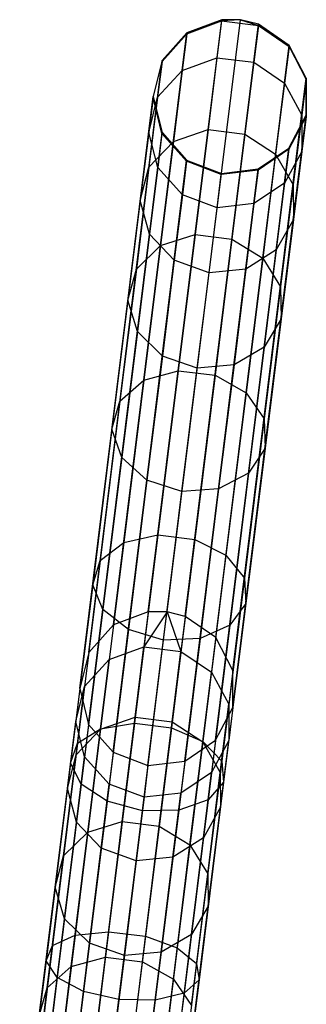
# Model space of a CAD drawing. Extents: x -91 to 92, y -91 to 92.
# Tile 308 of 319: x 8.62 to 12.31, y 78.54 to 91.24. Entities that reach past the tile are written whole.
import ezdxf

# ---------------------------------------------------------------- set-up
doc = ezdxf.new("R2010")
doc.units = 0
doc.header["$LTSCALE"] = 25.4
doc.layers.get('0').update_dxf_attribs({"linetype": 'CONTINUOUS'})

# ---------------------------------------------------------------- blocks, each defined once
blk = doc.blocks.new('NL2500012258_STL_2')
at = {"color": 0}
for p, q in [((102.52, 83.174, 158.963), (103.465, 90.808, 48.963)), ((102.52, 83.174, 158.963), (103.465, 90.808, 48.963)), ((102.761, 83.174, 158.965), (103.706, 90.807, 48.965)), ((102.761, 83.174, 158.965), (103.706, 90.807, 48.965)), ((103.015, 90.625, 45.856), (103.463, 90.793, 45.838)), ((103.015, 90.625, 45.856), (103.463, 90.793, 45.838)), ((103.465, 90.808, 48.963), (103.017, 90.64, 48.947)), ((103.465, 90.808, 48.963), (103.017, 90.64, 48.947)), ((103.463, 90.793, 45.838), (103.404, 90.318, 42.75)), ((103.463, 90.793, 45.838), (103.404, 90.318, 42.75)), ((103.465, 90.808, 48.963), (103.463, 90.793, 45.838)), ((103.465, 90.808, 48.963), (103.463, 90.793, 45.838)), ((103.706, 90.807, 48.965), (103.463, 90.793, 45.838)), ((103.706, 90.807, 48.965), (103.463, 90.793, 45.838)), ((103.463, 90.793, 45.838), (103.938, 90.734, 45.838)), ((103.463, 90.793, 45.838), (103.938, 90.734, 45.838)), ((103.706, 90.807, 48.965), (103.465, 90.808, 48.963)), ((103.706, 90.807, 48.965), (103.465, 90.808, 48.963)), ((103.94, 90.749, 48.963), (103.706, 90.807, 48.965)), ((103.706, 90.807, 48.965), (103.938, 90.734, 45.838)), ((103.706, 90.807, 48.965), (103.938, 90.734, 45.838)), ((103.94, 90.749, 48.963), (103.706, 90.807, 48.965)), ((102.072, 83.006, 158.947), (103.017, 90.64, 48.947)), ((102.072, 83.006, 158.947), (103.017, 90.64, 48.947)), ((103.017, 90.64, 48.947), (102.699, 90.283, 48.92)), ((103.017, 90.64, 48.947), (102.699, 90.283, 48.92)), ((102.995, 83.116, 158.963), (103.94, 90.749, 48.963)), ((102.995, 83.116, 158.963), (103.94, 90.749, 48.963)), ((103.017, 90.64, 48.947), (103.015, 90.625, 45.856)), ((103.017, 90.64, 48.947), (103.015, 90.625, 45.856)), ((103.938, 90.734, 45.838), (103.879, 90.259, 42.75)), ((103.938, 90.734, 45.838), (103.879, 90.259, 42.75)), ((103.94, 90.749, 48.963), (103.938, 90.734, 45.838)), ((103.94, 90.749, 48.963), (103.938, 90.734, 45.838)), ((103.938, 90.734, 45.838), (104.332, 90.462, 45.856)), ((103.938, 90.734, 45.838), (104.332, 90.462, 45.856)), ((104.333, 90.477, 48.947), (103.94, 90.749, 48.963)), ((104.333, 90.477, 48.947), (103.94, 90.749, 48.963)), ((102.697, 90.269, 45.887), (103.015, 90.625, 45.856)), ((102.697, 90.269, 45.887), (103.015, 90.625, 45.856)), ((103.015, 90.625, 45.856), (102.957, 90.155, 42.801)), ((103.015, 90.625, 45.856), (102.957, 90.155, 42.801)), ((103.388, 82.843, 158.947), (104.333, 90.477, 48.947)), ((103.388, 82.843, 158.947), (104.333, 90.477, 48.947)), ((104.332, 90.462, 45.856), (104.273, 89.992, 42.801)), ((104.332, 90.462, 45.856), (104.273, 89.992, 42.801)), ((104.333, 90.477, 48.947), (104.332, 90.462, 45.856)), ((104.333, 90.477, 48.947), (104.332, 90.462, 45.856)), ((104.332, 90.462, 45.856), (104.553, 90.039, 45.887)), ((104.332, 90.462, 45.856), (104.553, 90.039, 45.887)), ((104.555, 90.054, 48.92), (104.333, 90.477, 48.947)), ((104.555, 90.054, 48.92), (104.333, 90.477, 48.947)), ((101.754, 82.65, 158.92), (102.699, 90.283, 48.92)), ((101.754, 82.65, 158.92), (102.699, 90.283, 48.92)), ((102.582, 89.806, 45.925), (102.697, 90.269, 45.887)), ((102.582, 89.806, 45.925), (102.697, 90.269, 45.887)), ((102.699, 90.283, 48.92), (102.584, 89.82, 48.887)), ((102.699, 90.283, 48.92), (102.584, 89.82, 48.887)), ((102.697, 90.269, 45.887), (102.64, 89.808, 42.89)), ((102.697, 90.269, 45.887), (102.64, 89.808, 42.89)), ((102.699, 90.283, 48.92), (102.697, 90.269, 45.887)), ((102.699, 90.283, 48.92), (102.697, 90.269, 45.887)), ((102.957, 90.155, 42.801), (103.404, 90.318, 42.75)), ((102.957, 90.155, 42.801), (103.404, 90.318, 42.75)), ((103.404, 90.318, 42.75), (103.29, 89.392, 39.768)), ((103.404, 90.318, 42.75), (103.29, 89.392, 39.768)), ((103.404, 90.318, 42.75), (103.879, 90.259, 42.75)), ((103.404, 90.318, 42.75), (103.879, 90.259, 42.75)), ((103.879, 90.259, 42.75), (103.765, 89.334, 39.768)), ((103.879, 90.259, 42.75), (103.765, 89.334, 39.768)), ((103.879, 90.259, 42.75), (104.273, 89.992, 42.801)), ((103.879, 90.259, 42.75), (104.273, 89.992, 42.801)), ((102.64, 89.808, 42.89), (102.957, 90.155, 42.801)), ((102.64, 89.808, 42.89), (102.957, 90.155, 42.801)), ((102.957, 90.155, 42.801), (102.844, 89.239, 39.85)), ((102.957, 90.155, 42.801), (102.844, 89.239, 39.85)), ((103.61, 82.42, 158.92), (104.555, 90.054, 48.92)), ((103.61, 82.42, 158.92), (104.555, 90.054, 48.92)), ((104.553, 90.039, 45.887), (104.496, 89.578, 42.89)), ((104.553, 90.039, 45.887), (104.496, 89.578, 42.89)), ((104.553, 90.039, 45.887), (104.552, 89.562, 45.925)), ((104.553, 90.039, 45.887), (104.552, 89.562, 45.925)), ((104.555, 90.054, 48.92), (104.553, 90.039, 45.887)), ((104.555, 90.054, 48.92), (104.553, 90.039, 45.887)), ((104.554, 89.576, 48.887), (104.555, 90.054, 48.92)), ((104.554, 89.576, 48.887), (104.555, 90.054, 48.92)), ((104.273, 89.992, 42.801), (104.16, 89.076, 39.85)), ((104.273, 89.992, 42.801), (104.16, 89.076, 39.85)), ((104.273, 89.992, 42.801), (104.496, 89.578, 42.89)), ((104.273, 89.992, 42.801), (104.496, 89.578, 42.89)), ((101.638, 82.186, 158.887), (102.584, 89.82, 48.887)), ((101.638, 82.186, 158.887), (102.584, 89.82, 48.887)), ((102.526, 89.355, 42.997), (102.64, 89.808, 42.89)), ((102.526, 89.355, 42.997), (102.64, 89.808, 42.89)), ((102.582, 89.806, 45.925), (102.526, 89.355, 42.997)), ((102.582, 89.806, 45.925), (102.526, 89.355, 42.997)), ((102.64, 89.808, 42.89), (102.529, 88.909, 39.995)), ((102.64, 89.808, 42.89), (102.529, 88.909, 39.995)), ((102.584, 89.82, 48.887), (102.582, 89.806, 45.925)), ((102.584, 89.82, 48.887), (102.582, 89.806, 45.925)), ((102.696, 89.342, 45.96), (102.582, 89.806, 45.925)), ((102.696, 89.342, 45.96), (102.582, 89.806, 45.925)), ((102.584, 89.82, 48.887), (102.697, 89.356, 48.856)), ((102.584, 89.82, 48.887), (102.697, 89.356, 48.856)), ((103.609, 81.942, 158.887), (104.554, 89.576, 48.887)), ((103.609, 81.942, 158.887), (104.554, 89.576, 48.887)), ((104.552, 89.562, 45.925), (104.329, 89.14, 45.96)), ((104.552, 89.562, 45.925), (104.329, 89.14, 45.96)), ((104.331, 89.154, 48.856), (104.554, 89.576, 48.887)), ((104.331, 89.154, 48.856), (104.554, 89.576, 48.887)), ((104.496, 89.578, 42.89), (104.385, 88.679, 39.995)), ((104.496, 89.578, 42.89), (104.385, 88.679, 39.995)), ((104.496, 89.578, 42.89), (104.496, 89.111, 42.997)), ((104.496, 89.578, 42.89), (104.496, 89.111, 42.997)), ((104.552, 89.562, 45.925), (104.496, 89.111, 42.997)), ((104.552, 89.562, 45.925), (104.496, 89.111, 42.997)), ((104.554, 89.576, 48.887), (104.552, 89.562, 45.925)), ((104.554, 89.576, 48.887), (104.552, 89.562, 45.925)), ((102.844, 89.239, 39.85), (103.29, 89.392, 39.768)), ((102.844, 89.239, 39.85), (103.29, 89.392, 39.768)), ((103.29, 89.392, 39.768), (103.122, 88.037, 36.957)), ((103.29, 89.392, 39.768), (103.122, 88.037, 36.957)), ((103.29, 89.392, 39.768), (103.765, 89.334, 39.768)), ((103.29, 89.392, 39.768), (103.765, 89.334, 39.768)), ((101.752, 81.722, 158.856), (102.697, 89.356, 48.856)), ((101.752, 81.722, 158.856), (102.697, 89.356, 48.856)), ((102.526, 89.355, 42.997), (102.417, 88.478, 40.17)), ((102.526, 89.355, 42.997), (102.417, 88.478, 40.17)), ((102.641, 88.902, 43.099), (102.526, 89.355, 42.997)), ((102.641, 88.902, 43.099), (102.526, 89.355, 42.997)), ((102.529, 88.909, 39.995), (102.844, 89.239, 39.85)), ((102.529, 88.909, 39.995), (102.844, 89.239, 39.85)), ((102.696, 89.342, 45.96), (102.641, 88.902, 43.099)), ((102.696, 89.342, 45.96), (102.641, 88.902, 43.099)), ((102.844, 89.239, 39.85), (102.678, 87.899, 37.069)), ((102.844, 89.239, 39.85), (102.678, 87.899, 37.069)), ((102.697, 89.356, 48.856), (102.696, 89.342, 45.96)), ((102.697, 89.356, 48.856), (102.696, 89.342, 45.96)), ((103.012, 88.984, 45.985), (102.696, 89.342, 45.96)), ((103.012, 88.984, 45.985), (102.696, 89.342, 45.96)), ((102.697, 89.356, 48.856), (103.014, 88.998, 48.833)), ((102.697, 89.356, 48.856), (103.014, 88.998, 48.833)), ((103.765, 89.334, 39.768), (103.597, 87.979, 36.957)), ((103.765, 89.334, 39.768), (103.597, 87.979, 36.957)), ((103.765, 89.334, 39.768), (104.16, 89.076, 39.85)), ((103.765, 89.334, 39.768), (104.16, 89.076, 39.85)), ((103.385, 81.52, 158.856), (104.331, 89.154, 48.856)), ((103.385, 81.52, 158.856), (104.331, 89.154, 48.856)), ((104.329, 89.14, 45.96), (103.935, 88.87, 45.985)), ((104.329, 89.14, 45.96), (103.935, 88.87, 45.985)), ((103.936, 88.884, 48.833), (104.331, 89.154, 48.856)), ((103.936, 88.884, 48.833), (104.331, 89.154, 48.856)), ((104.329, 89.14, 45.96), (104.274, 88.7, 43.099)), ((104.329, 89.14, 45.96), (104.274, 88.7, 43.099)), ((104.496, 89.111, 42.997), (104.274, 88.7, 43.099)), ((104.496, 89.111, 42.997), (104.274, 88.7, 43.099)), ((104.331, 89.154, 48.856), (104.329, 89.14, 45.96)), ((104.331, 89.154, 48.856), (104.329, 89.14, 45.96)), ((104.496, 89.111, 42.997), (104.388, 88.234, 40.17)), ((104.496, 89.111, 42.997), (104.388, 88.234, 40.17)), ((102.069, 81.364, 158.833), (103.014, 88.998, 48.833)), ((102.069, 81.364, 158.833), (103.014, 88.998, 48.833)), ((103.012, 88.984, 45.985), (102.959, 88.551, 43.171)), ((103.012, 88.984, 45.985), (102.959, 88.551, 43.171)), ((103.014, 88.998, 48.833), (103.012, 88.984, 45.985)), ((103.014, 88.998, 48.833), (103.012, 88.984, 45.985)), ((103.459, 88.814, 45.994), (103.012, 88.984, 45.985)), ((103.459, 88.814, 45.994), (103.012, 88.984, 45.985)), ((103.014, 88.998, 48.833), (103.461, 88.827, 48.825)), ((103.014, 88.998, 48.833), (103.461, 88.827, 48.825)), ((104.16, 89.076, 39.85), (103.994, 87.736, 37.069)), ((104.16, 89.076, 39.85), (103.994, 87.736, 37.069)), ((104.16, 89.076, 39.85), (104.385, 88.679, 39.995)), ((104.16, 89.076, 39.85), (104.385, 88.679, 39.995)), ((102.529, 88.909, 39.995), (102.366, 87.594, 37.267)), ((102.529, 88.909, 39.995), (102.366, 87.594, 37.267)), ((102.417, 88.478, 40.17), (102.529, 88.909, 39.995)), ((102.417, 88.478, 40.17), (102.529, 88.909, 39.995)), ((102.641, 88.902, 43.099), (102.535, 88.044, 40.335)), ((102.641, 88.902, 43.099), (102.535, 88.044, 40.335)), ((102.959, 88.551, 43.171), (102.641, 88.902, 43.099)), ((102.959, 88.551, 43.171), (102.641, 88.902, 43.099)), ((102.991, 81.25, 158.833), (103.936, 88.884, 48.833)), ((102.991, 81.25, 158.833), (103.936, 88.884, 48.833)), ((103.935, 88.87, 45.985), (103.459, 88.814, 45.994)), ((103.935, 88.87, 45.985), (103.459, 88.814, 45.994)), ((103.461, 88.827, 48.825), (103.936, 88.884, 48.833)), ((103.461, 88.827, 48.825), (103.936, 88.884, 48.833)), ((103.935, 88.87, 45.985), (103.881, 88.437, 43.171)), ((103.935, 88.87, 45.985), (103.881, 88.437, 43.171)), ((103.936, 88.884, 48.833), (103.935, 88.87, 45.985)), ((103.936, 88.884, 48.833), (103.935, 88.87, 45.985)), ((102.516, 81.194, 158.825), (103.461, 88.827, 48.825)), ((102.516, 81.194, 158.825), (103.461, 88.827, 48.825)), ((103.406, 88.383, 43.197), (103.459, 88.814, 45.994)), ((103.406, 88.383, 43.197), (103.459, 88.814, 45.994)), ((103.461, 88.827, 48.825), (103.459, 88.814, 45.994)), ((103.461, 88.827, 48.825), (103.459, 88.814, 45.994)), ((104.274, 88.7, 43.099), (103.881, 88.437, 43.171)), ((104.274, 88.7, 43.099), (103.881, 88.437, 43.171)), ((104.274, 88.7, 43.099), (104.168, 87.842, 40.335)), ((104.274, 88.7, 43.099), (104.168, 87.842, 40.335)), ((104.385, 88.679, 39.995), (104.222, 87.364, 37.267)), ((104.385, 88.679, 39.995), (104.222, 87.364, 37.267)), ((104.385, 88.679, 39.995), (104.388, 88.234, 40.17)), ((104.385, 88.679, 39.995), (104.388, 88.234, 40.17)), ((102.417, 88.478, 40.17), (102.258, 87.194, 37.506)), ((102.417, 88.478, 40.17), (102.258, 87.194, 37.506)), ((102.535, 88.044, 40.335), (102.417, 88.478, 40.17)), ((102.535, 88.044, 40.335), (102.417, 88.478, 40.17)), ((102.959, 88.551, 43.171), (102.854, 87.708, 40.452)), ((102.959, 88.551, 43.171), (102.854, 87.708, 40.452)), ((103.406, 88.383, 43.197), (102.959, 88.551, 43.171)), ((103.406, 88.383, 43.197), (102.959, 88.551, 43.171)), ((103.302, 87.545, 40.494), (103.406, 88.383, 43.197)), ((103.302, 87.545, 40.494), (103.406, 88.383, 43.197)), ((103.881, 88.437, 43.171), (103.406, 88.383, 43.197)), ((103.881, 88.437, 43.171), (103.406, 88.383, 43.197)), ((103.881, 88.437, 43.171), (103.776, 87.593, 40.452)), ((103.881, 88.437, 43.171), (103.776, 87.593, 40.452)), ((104.388, 88.234, 40.17), (104.168, 87.842, 40.335)), ((104.388, 88.234, 40.17), (104.168, 87.842, 40.335)), ((104.388, 88.234, 40.17), (104.229, 86.95, 37.506)), ((104.388, 88.234, 40.17), (104.229, 86.95, 37.506)), ((102.535, 88.044, 40.335), (102.379, 86.789, 37.731)), ((102.535, 88.044, 40.335), (102.379, 86.789, 37.731)), ((102.854, 87.708, 40.452), (102.535, 88.044, 40.335)), ((102.854, 87.708, 40.452), (102.535, 88.044, 40.335)), ((102.678, 87.899, 37.069), (103.122, 88.037, 36.957)), ((102.678, 87.899, 37.069), (103.122, 88.037, 36.957)), ((103.122, 88.037, 36.957), (102.905, 86.283, 34.38)), ((103.122, 88.037, 36.957), (102.905, 86.283, 34.38)), ((103.122, 88.037, 36.957), (103.597, 87.979, 36.957)), ((103.122, 88.037, 36.957), (103.597, 87.979, 36.957)), ((103.597, 87.979, 36.957), (103.38, 86.224, 34.38)), ((103.597, 87.979, 36.957), (103.38, 86.224, 34.38)), ((103.597, 87.979, 36.957), (103.994, 87.736, 37.069)), ((103.597, 87.979, 36.957), (103.994, 87.736, 37.069)), ((102.366, 87.594, 37.267), (102.678, 87.899, 37.069)), ((102.366, 87.594, 37.267), (102.678, 87.899, 37.069)), ((102.678, 87.899, 37.069), (102.463, 86.163, 34.519)), ((102.678, 87.899, 37.069), (102.463, 86.163, 34.519)), ((104.168, 87.842, 40.335), (103.776, 87.593, 40.452)), ((104.168, 87.842, 40.335), (103.776, 87.593, 40.452)), ((104.168, 87.842, 40.335), (104.013, 86.587, 37.731)), ((104.168, 87.842, 40.335), (104.013, 86.587, 37.731)), ((102.854, 87.708, 40.452), (102.701, 86.472, 37.89)), ((102.854, 87.708, 40.452), (102.701, 86.472, 37.89)), ((103.302, 87.545, 40.494), (102.854, 87.708, 40.452)), ((103.302, 87.545, 40.494), (102.854, 87.708, 40.452)), ((103.994, 87.736, 37.069), (103.779, 86, 34.519)), ((103.994, 87.736, 37.069), (103.779, 86, 34.519)), ((103.994, 87.736, 37.069), (104.222, 87.364, 37.267)), ((103.994, 87.736, 37.069), (104.222, 87.364, 37.267)), ((102.366, 87.594, 37.267), (102.155, 85.891, 34.766)), ((102.366, 87.594, 37.267), (102.155, 85.891, 34.766)), ((102.258, 87.194, 37.506), (102.366, 87.594, 37.267)), ((102.258, 87.194, 37.506), (102.366, 87.594, 37.267)), ((103.776, 87.593, 40.452), (103.302, 87.545, 40.494)), ((103.776, 87.593, 40.452), (103.302, 87.545, 40.494)), ((103.776, 87.593, 40.452), (103.624, 86.358, 37.89)), ((103.776, 87.593, 40.452), (103.624, 86.358, 37.89)), ((103.15, 86.317, 37.948), (103.302, 87.545, 40.494)), ((103.15, 86.317, 37.948), (103.302, 87.545, 40.494)), ((104.222, 87.364, 37.267), (104.011, 85.661, 34.766)), ((104.222, 87.364, 37.267), (104.011, 85.661, 34.766)), ((104.222, 87.364, 37.267), (104.229, 86.95, 37.506)), ((104.222, 87.364, 37.267), (104.229, 86.95, 37.506)), ((102.258, 87.194, 37.506), (102.052, 85.53, 35.063)), ((102.258, 87.194, 37.506), (102.052, 85.53, 35.063)), ((102.379, 86.789, 37.731), (102.258, 87.194, 37.506)), ((102.379, 86.789, 37.731), (102.258, 87.194, 37.506)), ((104.229, 86.95, 37.506), (104.013, 86.587, 37.731)), ((104.229, 86.95, 37.506), (104.013, 86.587, 37.731)), ((104.229, 86.95, 37.506), (104.023, 85.286, 35.063)), ((104.229, 86.95, 37.506), (104.023, 85.286, 35.063)), ((102.379, 86.789, 37.731), (102.178, 85.163, 35.343)), ((102.379, 86.789, 37.731), (102.178, 85.163, 35.343)), ((102.701, 86.472, 37.89), (102.379, 86.789, 37.731)), ((102.701, 86.472, 37.89), (102.379, 86.789, 37.731)), ((104.013, 86.587, 37.731), (103.624, 86.358, 37.89)), ((104.013, 86.587, 37.731), (103.624, 86.358, 37.89)), ((104.013, 86.587, 37.731), (103.812, 84.961, 35.343)), ((104.013, 86.587, 37.731), (103.812, 84.961, 35.343)), ((102.701, 86.472, 37.89), (102.503, 84.873, 35.542)), ((102.701, 86.472, 37.89), (102.503, 84.873, 35.542)), ((103.15, 86.317, 37.948), (102.701, 86.472, 37.89)), ((103.15, 86.317, 37.948), (102.701, 86.472, 37.89)), ((102.953, 84.728, 35.613), (103.15, 86.317, 37.948)), ((102.953, 84.728, 35.613), (103.15, 86.317, 37.948)), ((103.624, 86.358, 37.89), (103.15, 86.317, 37.948)), ((103.624, 86.358, 37.89), (103.15, 86.317, 37.948)), ((103.624, 86.358, 37.89), (103.426, 84.759, 35.542)), ((103.624, 86.358, 37.89), (103.426, 84.759, 35.542)), ((102.463, 86.163, 34.519), (102.905, 86.283, 34.38)), ((102.463, 86.163, 34.519), (102.905, 86.283, 34.38)), ((102.905, 86.283, 34.38), (102.643, 84.168, 32.095)), ((102.905, 86.283, 34.38), (102.643, 84.168, 32.095)), ((102.905, 86.283, 34.38), (103.38, 86.224, 34.38)), ((102.905, 86.283, 34.38), (103.38, 86.224, 34.38)), ((103.38, 86.224, 34.38), (103.118, 84.109, 32.095)), ((103.38, 86.224, 34.38), (103.118, 84.109, 32.095)), ((103.38, 86.224, 34.38), (103.779, 86, 34.519)), ((103.38, 86.224, 34.38), (103.779, 86, 34.519)), ((102.155, 85.891, 34.766), (102.463, 86.163, 34.519)), ((102.155, 85.891, 34.766), (102.463, 86.163, 34.519)), ((102.463, 86.163, 34.519), (102.204, 84.07, 32.258)), ((102.463, 86.163, 34.519), (102.204, 84.07, 32.258)), ((103.779, 86, 34.519), (103.52, 83.907, 32.258)), ((103.779, 86, 34.519), (103.52, 83.907, 32.258)), ((103.779, 86, 34.519), (104.011, 85.661, 34.766)), ((103.779, 86, 34.519), (104.011, 85.661, 34.766)), ((102.155, 85.891, 34.766), (101.901, 83.838, 32.548)), ((102.155, 85.891, 34.766), (101.901, 83.838, 32.548)), ((102.052, 85.53, 35.063), (102.155, 85.891, 34.766)), ((102.052, 85.53, 35.063), (102.155, 85.891, 34.766)), ((104.011, 85.661, 34.766), (103.757, 83.609, 32.548)), ((104.011, 85.661, 34.766), (103.757, 83.609, 32.548)), ((104.011, 85.661, 34.766), (104.023, 85.286, 35.063)), ((104.011, 85.661, 34.766), (104.023, 85.286, 35.063)), ((102.052, 85.53, 35.063), (101.804, 83.525, 32.897)), ((102.052, 85.53, 35.063), (101.804, 83.525, 32.897)), ((102.178, 85.163, 35.343), (102.052, 85.53, 35.063)), ((102.178, 85.163, 35.343), (102.052, 85.53, 35.063)), ((104.023, 85.286, 35.063), (103.775, 83.282, 32.897)), ((104.023, 85.286, 35.063), (103.775, 83.282, 32.897)), ((104.023, 85.286, 35.063), (103.812, 84.961, 35.343)), ((104.023, 85.286, 35.063), (103.812, 84.961, 35.343)), ((102.178, 85.163, 35.343), (101.935, 83.203, 33.225)), ((102.178, 85.163, 35.343), (101.935, 83.203, 33.225)), ((102.503, 84.873, 35.542), (102.178, 85.163, 35.343)), ((102.503, 84.873, 35.542), (102.178, 85.163, 35.343)), ((103.812, 84.961, 35.343), (103.426, 84.759, 35.542)), ((103.812, 84.961, 35.343), (103.426, 84.759, 35.542)), ((103.812, 84.961, 35.343), (103.569, 83.001, 33.225)), ((103.812, 84.961, 35.343), (103.569, 83.001, 33.225)), ((102.503, 84.873, 35.542), (102.264, 82.946, 33.459)), ((102.503, 84.873, 35.542), (102.264, 82.946, 33.459)), ((102.953, 84.728, 35.613), (102.503, 84.873, 35.542)), ((102.953, 84.728, 35.613), (102.503, 84.873, 35.542)), ((102.716, 82.811, 33.543), (102.953, 84.728, 35.613)), ((102.716, 82.811, 33.543), (102.953, 84.728, 35.613)), ((103.426, 84.759, 35.542), (102.953, 84.728, 35.613)), ((103.426, 84.759, 35.542), (102.953, 84.728, 35.613)), ((103.426, 84.759, 35.542), (103.187, 82.831, 33.459)), ((103.426, 84.759, 35.542), (103.187, 82.831, 33.459)), ((102.204, 84.07, 32.258), (102.643, 84.168, 32.095)), ((102.204, 84.07, 32.258), (102.643, 84.168, 32.095)), ((102.643, 84.168, 32.095), (102.342, 81.739, 30.152)), ((102.643, 84.168, 32.095), (102.342, 81.739, 30.152)), ((102.643, 84.168, 32.095), (103.118, 84.109, 32.095)), ((102.643, 84.168, 32.095), (103.118, 84.109, 32.095)), ((101.901, 83.838, 32.548), (102.204, 84.07, 32.258)), ((101.901, 83.838, 32.548), (102.204, 84.07, 32.258)), ((102.204, 84.07, 32.258), (101.906, 81.667, 30.336)), ((102.204, 84.07, 32.258), (101.906, 81.667, 30.336)), ((103.118, 84.109, 32.095), (102.817, 81.681, 30.152)), ((103.118, 84.109, 32.095), (102.817, 81.681, 30.152)), ((103.118, 84.109, 32.095), (103.52, 83.907, 32.258)), ((103.118, 84.109, 32.095), (103.52, 83.907, 32.258)), ((103.52, 83.907, 32.258), (103.222, 81.504, 30.336)), ((103.52, 83.907, 32.258), (103.222, 81.504, 30.336)), ((103.52, 83.907, 32.258), (103.757, 83.609, 32.548)), ((103.52, 83.907, 32.258), (103.757, 83.609, 32.548)), ((101.901, 83.838, 32.548), (101.609, 81.481, 30.661)), ((101.901, 83.838, 32.548), (101.609, 81.481, 30.661)), ((101.804, 83.525, 32.897), (101.901, 83.838, 32.548)), ((101.804, 83.525, 32.897), (101.901, 83.838, 32.548)), ((101.804, 83.525, 32.897), (101.519, 81.223, 31.055)), ((101.804, 83.525, 32.897), (101.519, 81.223, 31.055)), ((101.935, 83.203, 33.225), (101.804, 83.525, 32.897)), ((101.935, 83.203, 33.225), (101.804, 83.525, 32.897)), ((103.757, 83.609, 32.548), (103.465, 81.251, 30.661)), ((103.757, 83.609, 32.548), (103.465, 81.251, 30.661)), ((103.757, 83.609, 32.548), (103.775, 83.282, 32.897)), ((103.757, 83.609, 32.548), (103.775, 83.282, 32.897)), ((103.775, 83.282, 32.897), (103.49, 80.979, 31.055)), ((103.775, 83.282, 32.897), (103.49, 80.979, 31.055)), ((103.775, 83.282, 32.897), (103.569, 83.001, 33.225)), ((103.775, 83.282, 32.897), (103.569, 83.001, 33.225)), ((101.935, 83.203, 33.225), (101.657, 80.953, 31.425)), ((101.935, 83.203, 33.225), (101.657, 80.953, 31.425)), ((102.264, 82.946, 33.459), (101.935, 83.203, 33.225)), ((102.264, 82.946, 33.459), (101.935, 83.203, 33.225)), ((102.52, 83.174, 158.963), (102.072, 83.006, 158.947)), ((102.52, 83.174, 158.963), (102.072, 83.006, 158.947)), ((102.761, 83.174, 158.965), (102.464, 82.724, 162.075)), ((102.761, 83.174, 158.965), (102.464, 82.724, 162.075)), ((102.52, 83.174, 158.963), (102.464, 82.724, 162.075)), ((102.52, 83.174, 158.963), (102.464, 82.724, 162.075)), ((102.761, 83.174, 158.965), (102.52, 83.174, 158.963)), ((102.761, 83.174, 158.965), (102.52, 83.174, 158.963)), ((102.995, 83.116, 158.963), (102.761, 83.174, 158.965)), ((102.761, 83.174, 158.965), (102.939, 82.665, 162.075)), ((102.761, 83.174, 158.965), (102.939, 82.665, 162.075)), ((102.995, 83.116, 158.963), (102.761, 83.174, 158.965)), ((102.995, 83.116, 158.963), (102.939, 82.665, 162.075)), ((102.995, 83.116, 158.963), (102.939, 82.665, 162.075)), ((103.388, 82.843, 158.947), (102.995, 83.116, 158.963)), ((103.388, 82.843, 158.947), (102.995, 83.116, 158.963)), ((102.072, 83.006, 158.947), (101.754, 82.65, 158.92)), ((102.072, 83.006, 158.947), (101.754, 82.65, 158.92)), ((102.264, 82.946, 33.459), (101.99, 80.732, 31.687)), ((102.264, 82.946, 33.459), (101.99, 80.732, 31.687)), ((102.072, 83.006, 158.947), (102.017, 82.561, 162.026)), ((102.072, 83.006, 158.947), (102.017, 82.561, 162.026)), ((102.716, 82.811, 33.543), (102.264, 82.946, 33.459)), ((102.716, 82.811, 33.543), (102.264, 82.946, 33.459)), ((103.569, 83.001, 33.225), (103.187, 82.831, 33.459)), ((103.569, 83.001, 33.225), (103.187, 82.831, 33.459)), ((103.569, 83.001, 33.225), (103.29, 80.751, 31.425)), ((103.569, 83.001, 33.225), (103.29, 80.751, 31.425)), ((102.444, 80.611, 31.782), (102.716, 82.811, 33.543)), ((102.444, 80.611, 31.782), (102.716, 82.811, 33.543)), ((103.187, 82.831, 33.459), (102.716, 82.811, 33.543)), ((103.187, 82.831, 33.459), (102.716, 82.811, 33.543)), ((103.187, 82.831, 33.459), (102.913, 80.618, 31.687)), ((103.187, 82.831, 33.459), (102.913, 80.618, 31.687)), ((103.388, 82.843, 158.947), (103.333, 82.398, 162.026)), ((103.388, 82.843, 158.947), (103.333, 82.398, 162.026)), ((103.61, 82.42, 158.92), (103.388, 82.843, 158.947)), ((103.61, 82.42, 158.92), (103.388, 82.843, 158.947)), ((101.754, 82.65, 158.92), (101.638, 82.186, 158.887)), ((101.754, 82.65, 158.92), (101.638, 82.186, 158.887)), ((101.754, 82.65, 158.92), (101.7, 82.212, 161.94)), ((101.754, 82.65, 158.92), (101.7, 82.212, 161.94)), ((102.017, 82.561, 162.026), (102.464, 82.724, 162.075)), ((102.017, 82.561, 162.026), (102.464, 82.724, 162.075)), ((102.352, 81.817, 165.084), (102.464, 82.724, 162.075)), ((102.352, 81.817, 165.084), (102.464, 82.724, 162.075)), ((102.464, 82.724, 162.075), (102.939, 82.665, 162.075)), ((102.464, 82.724, 162.075), (102.939, 82.665, 162.075)), ((102.827, 81.758, 165.084), (102.939, 82.665, 162.075)), ((102.827, 81.758, 165.084), (102.939, 82.665, 162.075)), ((102.939, 82.665, 162.075), (103.333, 82.398, 162.026)), ((102.939, 82.665, 162.075), (103.333, 82.398, 162.026)), ((101.7, 82.212, 161.94), (102.017, 82.561, 162.026)), ((101.7, 82.212, 161.94), (102.017, 82.561, 162.026)), ((101.906, 81.663, 165.003), (102.017, 82.561, 162.026)), ((101.906, 81.663, 165.003), (102.017, 82.561, 162.026)), ((103.222, 81.5, 165.003), (103.333, 82.398, 162.026)), ((103.222, 81.5, 165.003), (103.333, 82.398, 162.026)), ((103.333, 82.398, 162.026), (103.556, 81.983, 161.94)), ((103.333, 82.398, 162.026), (103.556, 81.983, 161.94)), ((103.61, 82.42, 158.92), (103.556, 81.983, 161.94)), ((103.61, 82.42, 158.92), (103.556, 81.983, 161.94)), ((103.609, 81.942, 158.887), (103.61, 82.42, 158.92)), ((103.609, 81.942, 158.887), (103.61, 82.42, 158.92)), ((101.586, 81.759, 161.837), (101.7, 82.212, 161.94)), ((101.586, 81.759, 161.837), (101.7, 82.212, 161.94)), ((101.638, 82.186, 158.887), (101.586, 81.759, 161.837)), ((101.638, 82.186, 158.887), (101.586, 81.759, 161.837)), ((101.591, 81.332, 164.861), (101.7, 82.212, 161.94)), ((101.591, 81.332, 164.861), (101.7, 82.212, 161.94)), ((101.638, 82.186, 158.887), (101.752, 81.722, 158.856)), ((101.638, 82.186, 158.887), (101.752, 81.722, 158.856)), ((103.385, 81.52, 158.856), (103.609, 81.942, 158.887)), ((103.385, 81.52, 158.856), (103.609, 81.942, 158.887)), ((103.447, 81.102, 164.861), (103.556, 81.983, 161.94)), ((103.447, 81.102, 164.861), (103.556, 81.983, 161.94)), ((103.556, 81.983, 161.94), (103.556, 81.515, 161.837)), ((103.556, 81.983, 161.94), (103.556, 81.515, 161.837)), ((103.609, 81.942, 158.887), (103.556, 81.515, 161.837)), ((103.609, 81.942, 158.887), (103.556, 81.515, 161.837)), ((101.479, 80.899, 164.689), (101.586, 81.759, 161.837)), ((101.479, 80.899, 164.689), (101.586, 81.759, 161.837)), ((101.7, 81.305, 161.739), (101.586, 81.759, 161.837)), ((101.7, 81.305, 161.739), (101.586, 81.759, 161.837)), ((101.906, 81.663, 165.003), (102.352, 81.817, 165.084)), ((101.906, 81.663, 165.003), (102.352, 81.817, 165.084)), ((102.185, 80.473, 167.922), (102.352, 81.817, 165.084)), ((102.185, 80.473, 167.922), (102.352, 81.817, 165.084)), ((102.352, 81.817, 165.084), (102.827, 81.758, 165.084)), ((102.352, 81.817, 165.084), (102.827, 81.758, 165.084)), ((102.66, 80.414, 167.922), (102.827, 81.758, 165.084)), ((102.66, 80.414, 167.922), (102.827, 81.758, 165.084)), ((102.827, 81.758, 165.084), (103.222, 81.5, 165.003)), ((102.827, 81.758, 165.084), (103.222, 81.5, 165.003)), ((101.906, 81.667, 30.336), (101.577, 79.008, 28.794)), ((101.906, 81.667, 30.336), (101.577, 79.008, 28.794)), ((101.591, 81.332, 164.861), (101.906, 81.663, 165.003)), ((101.591, 81.332, 164.861), (101.906, 81.663, 165.003)), ((101.609, 81.481, 30.661), (101.906, 81.667, 30.336)), ((101.609, 81.481, 30.661), (101.906, 81.667, 30.336)), ((101.752, 81.722, 158.856), (101.7, 81.305, 161.739)), ((101.752, 81.722, 158.856), (101.7, 81.305, 161.739)), ((101.741, 80.334, 167.811), (101.906, 81.663, 165.003)), ((101.741, 80.334, 167.811), (101.906, 81.663, 165.003)), ((101.752, 81.722, 158.856), (102.069, 81.364, 158.833)), ((101.752, 81.722, 158.856), (102.069, 81.364, 158.833)), ((101.906, 81.667, 30.336), (102.342, 81.739, 30.152)), ((101.906, 81.667, 30.336), (102.342, 81.739, 30.152)), ((102.342, 81.739, 30.152), (102.009, 79.051, 28.593)), ((102.342, 81.739, 30.152), (102.009, 79.051, 28.593)), ((102.342, 81.739, 30.152), (102.817, 81.681, 30.152)), ((102.342, 81.739, 30.152), (102.817, 81.681, 30.152)), ((102.817, 81.681, 30.152), (102.484, 78.992, 28.593)), ((102.817, 81.681, 30.152), (102.484, 78.992, 28.593)), ((102.817, 81.681, 30.152), (103.222, 81.504, 30.336)), ((102.817, 81.681, 30.152), (103.222, 81.504, 30.336)), ((103.222, 81.504, 30.336), (102.893, 78.845, 28.794)), ((103.222, 81.504, 30.336), (102.893, 78.845, 28.794)), ((102.991, 81.25, 158.833), (103.385, 81.52, 158.856)), ((102.991, 81.25, 158.833), (103.385, 81.52, 158.856)), ((103.057, 80.171, 167.811), (103.222, 81.5, 165.003)), ((103.057, 80.171, 167.811), (103.222, 81.5, 165.003)), ((103.222, 81.504, 30.336), (103.465, 81.251, 30.661)), ((103.222, 81.504, 30.336), (103.465, 81.251, 30.661)), ((103.222, 81.5, 165.003), (103.447, 81.102, 164.861)), ((103.222, 81.5, 165.003), (103.447, 81.102, 164.861)), ((103.385, 81.52, 158.856), (103.334, 81.103, 161.739)), ((103.385, 81.52, 158.856), (103.334, 81.103, 161.739)), ((103.556, 81.515, 161.837), (103.334, 81.103, 161.739)), ((103.556, 81.515, 161.837), (103.334, 81.103, 161.739)), ((103.449, 80.655, 164.689), (103.556, 81.515, 161.837)), ((103.449, 80.655, 164.689), (103.556, 81.515, 161.837)), ((101.609, 81.481, 30.661), (101.286, 78.872, 29.149)), ((101.609, 81.481, 30.661), (101.286, 78.872, 29.149)), ((101.519, 81.223, 31.055), (101.609, 81.481, 30.661)), ((101.519, 81.223, 31.055), (101.609, 81.481, 30.661)), ((102.069, 81.364, 158.833), (102.018, 80.954, 161.67)), ((102.069, 81.364, 158.833), (102.018, 80.954, 161.67)), ((102.069, 81.364, 158.833), (102.516, 81.194, 158.825)), ((102.069, 81.364, 158.833), (102.516, 81.194, 158.825)), ((101.429, 80.028, 167.616), (101.591, 81.332, 164.861)), ((101.429, 80.028, 167.616), (101.591, 81.332, 164.861)), ((101.479, 80.899, 164.689), (101.591, 81.332, 164.861)), ((101.479, 80.899, 164.689), (101.591, 81.332, 164.861)), ((101.596, 80.464, 164.527), (101.7, 81.305, 161.739)), ((101.596, 80.464, 164.527), (101.7, 81.305, 161.739)), ((102.018, 80.954, 161.67), (101.7, 81.305, 161.739)), ((102.018, 80.954, 161.67), (101.7, 81.305, 161.739)), ((102.516, 81.194, 158.825), (102.991, 81.25, 158.833)), ((102.516, 81.194, 158.825), (102.991, 81.25, 158.833)), ((102.991, 81.25, 158.833), (102.94, 80.839, 161.67)), ((102.991, 81.25, 158.833), (102.94, 80.839, 161.67)), ((103.465, 81.251, 30.661), (103.142, 78.642, 29.149)), ((103.465, 81.251, 30.661), (103.142, 78.642, 29.149)), ((103.465, 81.251, 30.661), (103.49, 80.979, 31.055)), ((103.465, 81.251, 30.661), (103.49, 80.979, 31.055)), ((101.519, 81.223, 31.055), (101.204, 78.675, 29.578)), ((101.519, 81.223, 31.055), (101.204, 78.675, 29.578)), ((101.657, 80.953, 31.425), (101.519, 81.223, 31.055)), ((101.657, 80.953, 31.425), (101.519, 81.223, 31.055)), ((102.516, 81.194, 158.825), (102.465, 80.786, 161.645)), ((102.516, 81.194, 158.825), (102.465, 80.786, 161.645)), ((103.334, 81.103, 161.739), (102.94, 80.839, 161.67)), ((103.334, 81.103, 161.739), (102.94, 80.839, 161.67)), ((103.23, 80.262, 164.527), (103.334, 81.103, 161.739)), ((103.23, 80.262, 164.527), (103.334, 81.103, 161.739)), ((103.285, 79.798, 167.616), (103.447, 81.102, 164.861)), ((103.285, 79.798, 167.616), (103.447, 81.102, 164.861)), ((103.447, 81.102, 164.861), (103.449, 80.655, 164.689)), ((103.447, 81.102, 164.861), (103.449, 80.655, 164.689)), ((101.321, 79.626, 167.38), (101.479, 80.899, 164.689)), ((101.321, 79.626, 167.38), (101.479, 80.899, 164.689)), ((101.657, 80.953, 31.425), (101.348, 78.462, 29.981)), ((101.657, 80.953, 31.425), (101.348, 78.462, 29.981)), ((101.596, 80.464, 164.527), (101.479, 80.899, 164.689)), ((101.596, 80.464, 164.527), (101.479, 80.899, 164.689)), ((101.99, 80.732, 31.687), (101.657, 80.953, 31.425)), ((101.99, 80.732, 31.687), (101.657, 80.953, 31.425)), ((101.915, 80.127, 164.412), (102.018, 80.954, 161.67)), ((101.915, 80.127, 164.412), (102.018, 80.954, 161.67)), ((102.465, 80.786, 161.645), (102.018, 80.954, 161.67)), ((102.465, 80.786, 161.645), (102.018, 80.954, 161.67)), ((103.49, 80.979, 31.055), (103.174, 78.431, 29.578)), ((103.49, 80.979, 31.055), (103.174, 78.431, 29.578)), ((103.49, 80.979, 31.055), (103.29, 80.751, 31.425)), ((103.49, 80.979, 31.055), (103.29, 80.751, 31.425)), ((101.99, 80.732, 31.687), (101.687, 78.282, 30.267)), ((101.99, 80.732, 31.687), (101.687, 78.282, 30.267)), ((102.444, 80.611, 31.782), (101.99, 80.732, 31.687)), ((102.444, 80.611, 31.782), (101.99, 80.732, 31.687)), ((102.465, 80.786, 161.645), (102.363, 79.964, 164.371)), ((102.465, 80.786, 161.645), (102.363, 79.964, 164.371)), ((102.94, 80.839, 161.67), (102.465, 80.786, 161.645)), ((102.94, 80.839, 161.67), (102.465, 80.786, 161.645)), ((102.838, 80.012, 164.412), (102.94, 80.839, 161.67)), ((102.838, 80.012, 164.412), (102.94, 80.839, 161.67)), ((103.29, 80.751, 31.425), (102.913, 80.618, 31.687)), ((103.29, 80.751, 31.425), (102.913, 80.618, 31.687)), ((103.29, 80.751, 31.425), (102.982, 78.26, 29.981)), ((103.29, 80.751, 31.425), (102.982, 78.26, 29.981)), ((102.142, 78.176, 30.37), (102.444, 80.611, 31.782)), ((102.142, 78.176, 30.37), (102.444, 80.611, 31.782)), ((102.913, 80.618, 31.687), (102.444, 80.611, 31.782)), ((102.913, 80.618, 31.687), (102.444, 80.611, 31.782)), ((102.913, 80.618, 31.687), (102.609, 78.168, 30.267)), ((102.913, 80.618, 31.687), (102.609, 78.168, 30.267)), ((103.449, 80.655, 164.689), (103.23, 80.262, 164.527)), ((103.449, 80.655, 164.689), (103.23, 80.262, 164.527)), ((103.292, 79.382, 167.38), (103.449, 80.655, 164.689)), ((103.292, 79.382, 167.38), (103.449, 80.655, 164.689)), ((101.741, 80.334, 167.811), (102.185, 80.473, 167.922)), ((101.741, 80.334, 167.811), (102.185, 80.473, 167.922)), ((101.969, 78.723, 170.526), (102.185, 80.473, 167.922)), ((101.969, 78.723, 170.526), (102.185, 80.473, 167.922)), ((102.185, 80.473, 167.922), (102.66, 80.414, 167.922)), ((102.185, 80.473, 167.922), (102.66, 80.414, 167.922)), ((101.442, 79.219, 167.157), (101.596, 80.464, 164.527)), ((101.442, 79.219, 167.157), (101.596, 80.464, 164.527)), ((101.915, 80.127, 164.412), (101.596, 80.464, 164.527)), ((101.915, 80.127, 164.412), (101.596, 80.464, 164.527)), ((102.444, 78.664, 170.526), (102.66, 80.414, 167.922)), ((102.444, 78.664, 170.526), (102.66, 80.414, 167.922)), ((102.66, 80.414, 167.922), (103.057, 80.171, 167.811)), ((102.66, 80.414, 167.922), (103.057, 80.171, 167.811)), ((101.429, 80.028, 167.616), (101.741, 80.334, 167.811)), ((101.429, 80.028, 167.616), (101.741, 80.334, 167.811)), ((101.527, 78.602, 170.388), (101.741, 80.334, 167.811)), ((101.527, 78.602, 170.388), (101.741, 80.334, 167.811)), ((103.23, 80.262, 164.527), (102.838, 80.012, 164.412)), ((103.23, 80.262, 164.527), (102.838, 80.012, 164.412)), ((103.076, 79.017, 167.157), (103.23, 80.262, 164.527)), ((103.076, 79.017, 167.157), (103.23, 80.262, 164.527)), ((101.764, 78.902, 166.999), (101.915, 80.127, 164.412)), ((101.764, 78.902, 166.999), (101.915, 80.127, 164.412)), ((102.363, 79.964, 164.371), (101.915, 80.127, 164.412)), ((102.363, 79.964, 164.371), (101.915, 80.127, 164.412)), ((102.843, 78.439, 170.388), (103.057, 80.171, 167.811)), ((102.843, 78.439, 170.388), (103.057, 80.171, 167.811)), ((103.057, 80.171, 167.811), (103.285, 79.798, 167.616)), ((103.057, 80.171, 167.811), (103.285, 79.798, 167.616)), ((101.219, 78.329, 170.143), (101.429, 80.028, 167.616)), ((101.219, 78.329, 170.143), (101.429, 80.028, 167.616)), ((101.321, 79.626, 167.38), (101.429, 80.028, 167.616)), ((101.321, 79.626, 167.38), (101.429, 80.028, 167.616)), ((102.838, 80.012, 164.412), (102.363, 79.964, 164.371)), ((102.838, 80.012, 164.412), (102.363, 79.964, 164.371)), ((102.686, 78.788, 166.999), (102.838, 80.012, 164.412)), ((102.686, 78.788, 166.999), (102.838, 80.012, 164.412)), ((102.363, 79.964, 164.371), (102.213, 78.746, 166.943)), ((102.363, 79.964, 164.371), (102.213, 78.746, 166.943)), ((103.075, 78.1, 170.143), (103.285, 79.798, 167.616)), ((103.075, 78.1, 170.143), (103.285, 79.798, 167.616)), ((103.285, 79.798, 167.616), (103.292, 79.382, 167.38)), ((103.285, 79.798, 167.616), (103.292, 79.382, 167.38)), ((101.116, 77.967, 169.848), (101.321, 79.626, 167.38)), ((101.116, 77.967, 169.848), (101.321, 79.626, 167.38)), ((101.442, 79.219, 167.157), (101.321, 79.626, 167.38)), ((101.442, 79.219, 167.157), (101.321, 79.626, 167.38)), ((103.292, 79.382, 167.38), (103.076, 79.017, 167.157)), ((103.292, 79.382, 167.38), (103.076, 79.017, 167.157)), ((103.086, 77.723, 169.848), (103.292, 79.382, 167.38)), ((103.086, 77.723, 169.848), (103.292, 79.382, 167.38)), ((101.241, 77.598, 169.57), (101.442, 79.219, 167.157)), ((101.241, 77.598, 169.57), (101.442, 79.219, 167.157)), ((101.764, 78.902, 166.999), (101.442, 79.219, 167.157)), ((101.764, 78.902, 166.999), (101.442, 79.219, 167.157)), ((101.577, 79.008, 28.794), (101.223, 76.15, 27.668)), ((101.577, 79.008, 28.794), (101.223, 76.15, 27.668)), ((101.286, 78.872, 29.149), (101.577, 79.008, 28.794)), ((101.286, 78.872, 29.149), (101.577, 79.008, 28.794)), ((101.577, 79.008, 28.794), (102.009, 79.051, 28.593)), ((101.577, 79.008, 28.794), (102.009, 79.051, 28.593)), ((102.009, 79.051, 28.593), (101.652, 76.163, 27.455)), ((102.009, 79.051, 28.593), (101.652, 76.163, 27.455)), ((102.009, 79.051, 28.593), (102.484, 78.992, 28.593)), ((102.009, 79.051, 28.593), (102.484, 78.992, 28.593)), ((102.484, 78.992, 28.593), (102.127, 76.104, 27.455)), ((102.484, 78.992, 28.593), (102.127, 76.104, 27.455)), ((102.484, 78.992, 28.593), (102.893, 78.845, 28.794)), ((102.484, 78.992, 28.593), (102.893, 78.845, 28.794)), ((103.076, 79.017, 167.157), (102.686, 78.788, 166.999)), ((103.076, 79.017, 167.157), (102.686, 78.788, 166.999)), ((102.875, 77.396, 169.57), (103.076, 79.017, 167.157)), ((102.875, 77.396, 169.57), (103.076, 79.017, 167.157)), ((101.286, 78.872, 29.149), (100.939, 76.069, 28.044)), ((101.286, 78.872, 29.149), (100.939, 76.069, 28.044)), ((101.204, 78.675, 29.578), (101.286, 78.872, 29.149)), ((101.204, 78.675, 29.578), (101.286, 78.872, 29.149)), ((101.566, 77.307, 169.373), (101.764, 78.902, 166.999)), ((101.566, 77.307, 169.373), (101.764, 78.902, 166.999)), ((102.213, 78.746, 166.943), (101.764, 78.902, 166.999)), ((102.213, 78.746, 166.943), (101.764, 78.902, 166.999)), ((102.893, 78.845, 28.794), (102.539, 75.987, 27.668)), ((102.893, 78.845, 28.794), (102.539, 75.987, 27.668)), ((102.893, 78.845, 28.794), (103.142, 78.642, 29.149)), ((102.893, 78.845, 28.794), (103.142, 78.642, 29.149)), ((101.527, 78.602, 170.388), (101.969, 78.723, 170.526)), ((101.527, 78.602, 170.388), (101.969, 78.723, 170.526)), ((101.707, 76.607, 172.837), (101.969, 78.723, 170.526)), ((101.707, 76.607, 172.837), (101.969, 78.723, 170.526)), ((101.969, 78.723, 170.526), (102.444, 78.664, 170.526)), ((101.969, 78.723, 170.526), (102.444, 78.664, 170.526)), ((102.213, 78.746, 166.943), (102.016, 77.161, 169.302)), ((102.213, 78.746, 166.943), (102.016, 77.161, 169.302)), ((102.686, 78.788, 166.999), (102.213, 78.746, 166.943)), ((102.686, 78.788, 166.999), (102.213, 78.746, 166.943)), ((102.489, 77.193, 169.373), (102.686, 78.788, 166.999)), ((102.489, 77.193, 169.373), (102.686, 78.788, 166.999)), ((101.204, 78.675, 29.578), (100.865, 75.937, 28.498)), ((101.204, 78.675, 29.578), (100.865, 75.937, 28.498)), ((101.348, 78.462, 29.981), (101.204, 78.675, 29.578)), ((101.348, 78.462, 29.981), (101.204, 78.675, 29.578)), ((101.219, 78.329, 170.143), (101.527, 78.602, 170.388)), ((101.219, 78.329, 170.143), (101.527, 78.602, 170.388)), ((101.267, 76.508, 172.674), (101.527, 78.602, 170.388)), ((101.267, 76.508, 172.674), (101.527, 78.602, 170.388)), ((102.182, 76.548, 172.837), (102.444, 78.664, 170.526)), ((102.182, 76.548, 172.837), (102.444, 78.664, 170.526)), ((102.444, 78.664, 170.526), (102.843, 78.439, 170.388)), ((102.444, 78.664, 170.526), (102.843, 78.439, 170.388)), ((103.142, 78.642, 29.149), (102.795, 75.839, 28.044)), ((103.142, 78.642, 29.149), (102.795, 75.839, 28.044)), ((103.142, 78.642, 29.149), (103.174, 78.431, 29.578)), ((103.142, 78.642, 29.149), (103.174, 78.431, 29.578)), ((101.348, 78.462, 29.981), (101.017, 75.786, 28.926)), ((101.348, 78.462, 29.981), (101.017, 75.786, 28.926)), ((101.687, 78.282, 30.267), (101.348, 78.462, 29.981)), ((101.687, 78.282, 30.267), (101.348, 78.462, 29.981)), ((100.965, 76.275, 172.386), (101.219, 78.329, 170.143)), ((100.965, 76.275, 172.386), (101.219, 78.329, 170.143)), ((101.116, 77.967, 169.848), (101.219, 78.329, 170.143)), ((101.116, 77.967, 169.848), (101.219, 78.329, 170.143)), ((102.584, 76.345, 172.674), (102.843, 78.439, 170.388)), ((102.584, 76.345, 172.674), (102.843, 78.439, 170.388)), ((103.174, 78.431, 29.578), (102.835, 75.693, 28.498)), ((103.174, 78.431, 29.578), (102.835, 75.693, 28.498)), ((102.843, 78.439, 170.388), (103.075, 78.1, 170.143)), ((102.843, 78.439, 170.388), (103.075, 78.1, 170.143)), ((103.174, 78.431, 29.578), (102.982, 78.26, 29.981)), ((103.174, 78.431, 29.578), (102.982, 78.26, 29.981)), ((101.687, 78.282, 30.267), (101.361, 75.649, 29.23)), ((101.687, 78.282, 30.267), (101.361, 75.649, 29.23)), ((102.142, 78.176, 30.37), (101.687, 78.282, 30.267)), ((102.142, 78.176, 30.37), (101.687, 78.282, 30.267)), ((102.982, 78.26, 29.981), (102.609, 78.168, 30.267)), ((102.982, 78.26, 29.981), (102.609, 78.168, 30.267)), ((102.982, 78.26, 29.981), (102.65, 75.584, 28.926)), ((102.982, 78.26, 29.981), (102.65, 75.584, 28.926)), ((101.818, 75.559, 29.339), (102.142, 78.176, 30.37)), ((101.818, 75.559, 29.339), (102.142, 78.176, 30.37)), ((102.609, 78.168, 30.267), (102.142, 78.176, 30.37)), ((102.609, 78.168, 30.267), (102.142, 78.176, 30.37)), ((102.609, 78.168, 30.267), (102.283, 75.535, 29.23)), ((102.609, 78.168, 30.267), (102.283, 75.535, 29.23))]:
    blk.add_line(p, q, dxfattribs=at)

msp = doc.modelspace()

# ---------------------------------------------------------------- block references
at = {"color": 0}
msp.add_blockref('NL2500012258_STL_2', (-92.243, 0.428, -1717), dxfattribs=at)

doc.saveas('drawing.dxf')
